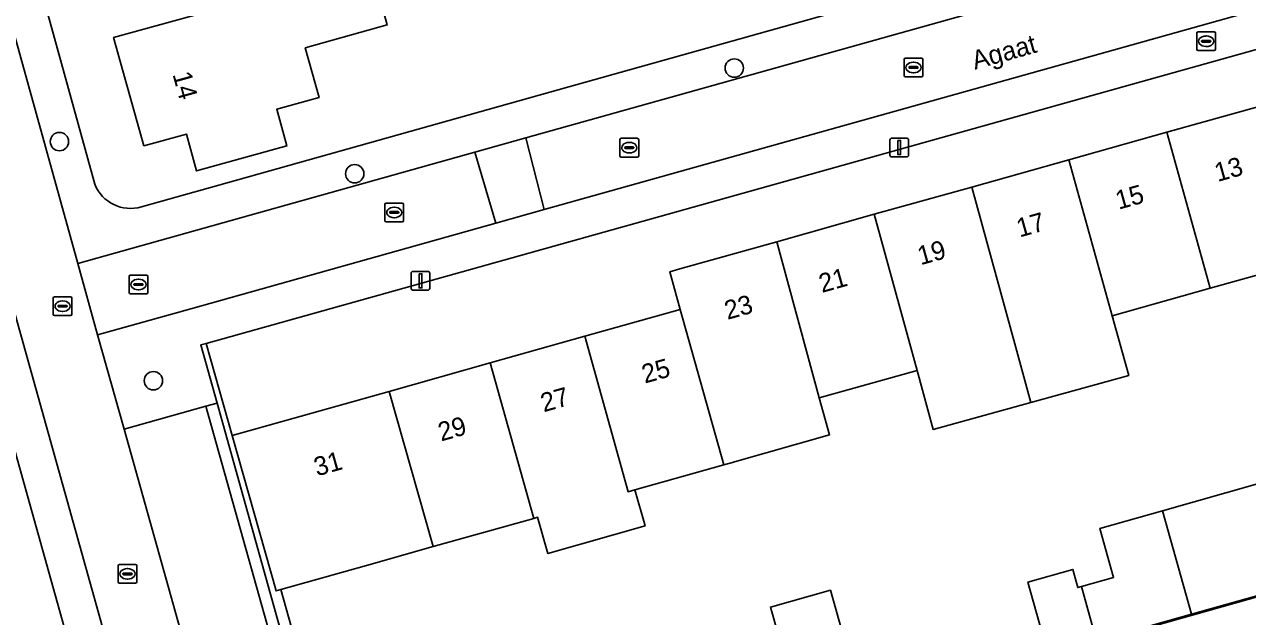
# Model space of a CAD drawing. Extents: x 159626 to 160723, y 388173 to 389416.
# Drawn here: x 159874.7 to 159939.9, y 388311.2 to 388342.7 of the extents above; entities that cross this region are included whole.
import ezdxf

# ---------------------------------------------------------------- set-up
doc = ezdxf.new("R2010")
doc.units = 0
for name, color, linetype in [('IMGEO_Boom', 7, 'Continuous'), ('IMGEO_Brandkraan', 7, 'Continuous'), ('IMGEO_Erf', 7, 'Continuous'), ('IMGEO_Kolk', 7, 'Continuous'), ('IMGEO_Lichtmast', 7, 'Continuous'), ('IMGEO_Muur', 7, 'Continuous'), ('IMGEO_Openbare_ruimte_label', 7, 'Continuous'), ('IMGEO_Pand', 7, 'Continuous'), ('IMGEO_Pand_nummerreeks', 7, 'Continuous'), ('IMGEO_Parkeervlak_open', 7, 'Continuous'), ('IMGEO_Rijbaan_lokaal_open', 7, 'Continuous'), ('IMGEO_Rioolput', 7, 'Continuous'), ('IMGEO_Voetpad_open', 7, 'Continuous')]:
    doc.layers.add(name, color=color, linetype=linetype)

msp = doc.modelspace()

# ---------------------------------------------------------------- linework, layer by layer
at = {"layer": 'IMGEO_Boom'}
for centre in [(159912.539, 388340.359), (159876.603, 388336.445), (159892.326, 388334.73), (159881.605, 388323.71)]:
    msp.add_circle(centre, 0.489, dxfattribs=at)
at = {"layer": 'IMGEO_Brandkraan'}
for p, q in [((159937.242, 388342.286), (159938.094, 388342.286)), ((159937.167, 388341.36), (159937.167, 388342.212)), ((159937.426, 388341.78), (159937.426, 388341.792)), ((159937.864, 388341.743), (159937.466, 388341.743)), ((159937.469, 388341.829), (159937.867, 388341.829)), ((159937.655, 388342.066), (159937.68, 388342.066)), ((159937.91, 388341.792), (159937.91, 388341.78)), ((159938.168, 388342.212), (159938.168, 388341.36)), ((159938.094, 388341.286), (159937.242, 388341.286)), ((159937.678, 388341.506), (159937.653, 388341.506))]:
    msp.add_line(p, q, dxfattribs=at)
for points in [[(159937.242, 388342.286), (159938.094, 388342.286)], [(159937.167, 388341.36), (159937.167, 388342.212)], [(159938.168, 388342.212), (159938.168, 388341.36)], [(159938.094, 388341.286), (159937.242, 388341.286)]]:
    msp.add_lwpolyline(points, dxfattribs=at)
for centre, radius, start, end in [((159937.244, 388342.21), 0.0765, 91.55205, 178.44795), ((159937.244, 388342.21), 0.0765, 91.55205, 178.44795), ((159938.092, 388342.21), 0.0765, 1.55205, 88.44795), ((159938.092, 388342.21), 0.0765, 1.55205, 88.44795), ((159937.466, 388341.789), 0.0403, 85.87752, 175.75265), ((159937.463, 388341.779), 0.0366, 178.93798, 274.71019), ((159937.867, 388341.786), 0.043, 264.86636, 352.45326), ((159937.871, 388341.791), 0.0386, 1.73085, 96.63898), ((159937.244, 388341.362), 0.0765, 181.55205, 268.44795), ((159937.244, 388341.362), 0.0765, 181.55205, 268.44795), ((159938.092, 388341.362), 0.0765, 271.55205, 358.44795), ((159938.092, 388341.362), 0.0765, 271.55205, 358.44795)]:
    msp.add_arc(centre, radius, start, end, dxfattribs=at)
for centre, major_axis, ratio, start_param, end_param in [((159937.654, 388341.786), (-0.387, 0.002), 0.722429, 4.712389, 7.853982), ((159937.679, 388341.786), (-0.39, 0.002), 0.717154, 1.570796, 4.712389)]:
    msp.add_ellipse(centre, major_axis=major_axis, ratio=ratio, start_param=start_param, end_param=end_param, dxfattribs=at)
at = {"layer": 'IMGEO_Erf'}
for points in [[(159881.089, 388295.408), (159862.784, 388360.92), (159862.302, 388362.646), (159842.017, 388356.835), (159841.759, 388355.081), (159837.27, 388324.591), (159836.543, 388318.864), (159837.396, 388313.816), (159837.869, 388306.878)], [(159871.278, 388360.217), (159878.48, 388334.175)], [(159974.2, 388350.834), (159884.421, 388325.702), (159885.807, 388320.79), (159894.169, 388323.146), (159899.537, 388324.658), (159904.58, 388326.079), (159909.664, 388327.512), (159909.101, 388329.516), (159909.632, 388329.665), (159914.802, 388331.115), (159919.993, 388332.571), (159925.183, 388334.026), (159930.363, 388335.479), (159935.572, 388336.94), (159940.742, 388338.39)], [(159880.968, 388332.972), (159881.992, 388333.259), (159885.095, 388334.13), (159903.729, 388339.361), (159934.464, 388347.99)], [(159892.943, 388346.691), (159894.061, 388342.653), (159889.693, 388341.442), (159890.43, 388338.786), (159888.176, 388338.166), (159888.714, 388336.209), (159883.902, 388334.886), (159883.364, 388336.844), (159881.098, 388336.221), (159879.487, 388341.978), (159885.23, 388343.569)], [(159943.053, 388330.083), (159937.874, 388328.631), (159932.666, 388327.17), (159933.543, 388323.982), (159928.338, 388322.551), (159923.128, 388321.119), (159922.271, 388324.255), (159917.064, 388322.794), (159917.61, 388320.824), (159912.55, 388319.398), (159912.438, 388319.366), (159911.988, 388319.239), (159907.247, 388317.904), (159907.79, 388315.979), (159902.603, 388314.517), (159902.06, 388316.442), (159901.859, 388316.385), (159896.509, 388314.878), (159892.955, 388313.877), (159888.385, 388312.59), (159893.047, 388296.039)], [(159898.627, 388300.424), (159947.315, 388314.161)]]:
    msp.add_lwpolyline(points, dxfattribs=at)
for points in [[(159935.341, 388316.79), (159940.404, 388318.215), (159941.125, 388315.65), (159941.446, 388315.74), (159943.208, 388316.233), (159944.033, 388313.292), (159942.262, 388312.794), (159936.89, 388311.284), (159933.55, 388310.344), (159931.827, 388309.859), (159929.259, 388309.136), (159928.176, 388312.987), (159930.573, 388313.662), (159930.832, 388312.696), (159931.031, 388312.752), (159932.738, 388313.232), (159932.001, 388315.85)], [(159921.356, 388307.007), (159916.173, 388305.554), (159914.868, 388310.215), (159914.463, 388311.659), (159917.659, 388312.555), (159918.544, 388309.396), (159920.553, 388309.959), (159922.451, 388310.49), (159923.276, 388307.545)]]:
    msp.add_lwpolyline(points, close=True, dxfattribs=at)
msp.add_arc((159880.379, 388334.929), 2.043, 201.64481, 286.74572, dxfattribs=at)
at = {"layer": 'IMGEO_Kolk'}
for p, q in [((159921.583, 388339.964), (159921.583, 388340.816)), ((159921.658, 388340.89), (159922.51, 388340.89)), ((159921.842, 388340.384), (159921.842, 388340.396)), ((159922.28, 388340.347), (159921.882, 388340.347)), ((159921.885, 388340.433), (159922.283, 388340.433)), ((159922.071, 388340.67), (159922.096, 388340.67)), ((159922.326, 388340.396), (159922.326, 388340.384)), ((159922.584, 388340.816), (159922.584, 388339.964)), ((159922.51, 388339.89), (159921.658, 388339.89)), ((159922.094, 388340.11), (159922.069, 388340.11)), ((159906.447, 388335.693), (159906.447, 388336.545)), ((159906.522, 388336.619), (159907.374, 388336.619)), ((159906.935, 388336.399), (159906.96, 388336.399)), ((159907.448, 388336.545), (159907.448, 388335.693)), ((159906.706, 388336.113), (159906.706, 388336.125)), ((159907.144, 388336.076), (159906.746, 388336.076)), ((159906.749, 388336.162), (159907.147, 388336.162)), ((159906.958, 388335.839), (159906.933, 388335.839)), ((159907.19, 388336.125), (159907.19, 388336.113)), ((159907.374, 388335.619), (159906.522, 388335.619)), ((159894.005, 388333.172), (159894.857, 388333.172)), ((159893.93, 388332.246), (159893.93, 388333.098)), ((159894.189, 388332.666), (159894.189, 388332.678)), ((159894.627, 388332.629), (159894.229, 388332.629)), ((159894.232, 388332.715), (159894.63, 388332.715)), ((159894.418, 388332.952), (159894.443, 388332.952)), ((159894.673, 388332.678), (159894.673, 388332.666)), ((159894.931, 388333.098), (159894.931, 388332.246)), ((159894.857, 388332.172), (159894.005, 388332.172)), ((159894.441, 388332.392), (159894.416, 388332.392)), ((159880.31, 388328.41), (159880.31, 388329.262)), ((159880.385, 388329.336), (159881.237, 388329.336)), ((159881.311, 388329.262), (159881.311, 388328.41)), ((159880.569, 388328.83), (159880.569, 388328.842)), ((159881.007, 388328.793), (159880.609, 388328.793)), ((159880.612, 388328.879), (159881.01, 388328.879)), ((159880.798, 388329.116), (159880.823, 388329.116)), ((159881.053, 388328.842), (159881.053, 388328.83)), ((159881.237, 388328.336), (159880.385, 388328.336)), ((159880.821, 388328.556), (159880.796, 388328.556)), ((159879.726, 388313), (159879.726, 388313.852)), ((159879.801, 388313.926), (159880.653, 388313.926)), ((159880.214, 388313.706), (159880.239, 388313.706)), ((159880.727, 388313.852), (159880.727, 388313)), ((159879.985, 388313.42), (159879.985, 388313.432)), ((159880.423, 388313.383), (159880.025, 388313.383)), ((159880.028, 388313.469), (159880.426, 388313.469)), ((159880.237, 388313.146), (159880.212, 388313.146)), ((159880.469, 388313.432), (159880.469, 388313.42)), ((159880.653, 388312.926), (159879.801, 388312.926))]:
    msp.add_line(p, q, dxfattribs=at)
for points in [[(159921.583, 388339.964), (159921.583, 388340.816)], [(159921.658, 388340.89), (159922.51, 388340.89)], [(159922.584, 388340.816), (159922.584, 388339.964)], [(159922.51, 388339.89), (159921.658, 388339.89)], [(159906.447, 388335.693), (159906.447, 388336.545)], [(159906.522, 388336.619), (159907.374, 388336.619)], [(159907.448, 388336.545), (159907.448, 388335.693)], [(159907.374, 388335.619), (159906.522, 388335.619)], [(159894.005, 388333.172), (159894.857, 388333.172)], [(159893.93, 388332.246), (159893.93, 388333.098)], [(159894.931, 388333.098), (159894.931, 388332.246)], [(159894.857, 388332.172), (159894.005, 388332.172)], [(159880.31, 388328.41), (159880.31, 388329.262)], [(159880.385, 388329.336), (159881.237, 388329.336)], [(159881.311, 388329.262), (159881.311, 388328.41)], [(159881.237, 388328.336), (159880.385, 388328.336)], [(159879.726, 388313), (159879.726, 388313.852)], [(159879.801, 388313.926), (159880.653, 388313.926)], [(159880.727, 388313.852), (159880.727, 388313)], [(159880.653, 388312.926), (159879.801, 388312.926)]]:
    msp.add_lwpolyline(points, dxfattribs=at)
for centre, radius, start, end in [((159921.66, 388340.814), 0.0765, 91.55205, 178.44795), ((159921.66, 388340.814), 0.0765, 91.55205, 178.44795), ((159921.882, 388340.393), 0.0403, 85.87752, 175.75265), ((159921.879, 388340.383), 0.0366, 178.93798, 274.71019), ((159922.283, 388340.39), 0.043, 264.86636, 352.45326), ((159922.287, 388340.395), 0.0386, 1.73085, 96.63898), ((159922.508, 388340.814), 0.0765, 1.55205, 88.44795), ((159922.508, 388340.814), 0.0765, 1.55205, 88.44795), ((159921.66, 388339.966), 0.0765, 181.55205, 268.44795), ((159921.66, 388339.966), 0.0765, 181.55205, 268.44795), ((159922.508, 388339.966), 0.0765, 271.55205, 358.44795), ((159922.508, 388339.966), 0.0765, 271.55205, 358.44795), ((159906.524, 388336.543), 0.0765, 91.55205, 178.44795), ((159906.524, 388336.543), 0.0765, 91.55205, 178.44795), ((159907.372, 388336.543), 0.0765, 1.55205, 88.44795), ((159907.372, 388336.543), 0.0765, 1.55205, 88.44795), ((159906.746, 388336.122), 0.0403, 85.87752, 175.75265), ((159906.743, 388336.112), 0.0366, 178.93798, 274.71019), ((159907.147, 388336.119), 0.043, 264.86636, 352.45326), ((159907.151, 388336.124), 0.0386, 1.73085, 96.63898), ((159906.524, 388335.695), 0.0765, 181.55205, 268.44795), ((159906.524, 388335.695), 0.0765, 181.55205, 268.44795), ((159907.372, 388335.695), 0.0765, 271.55205, 358.44795), ((159907.372, 388335.695), 0.0765, 271.55205, 358.44795), ((159894.007, 388333.096), 0.0765, 91.55205, 178.44795), ((159894.007, 388333.096), 0.0765, 91.55205, 178.44795), ((159894.855, 388333.096), 0.0765, 1.55205, 88.44795), ((159894.855, 388333.096), 0.0765, 1.55205, 88.44795), ((159894.229, 388332.675), 0.0403, 85.87752, 175.75265), ((159894.226, 388332.665), 0.0366, 178.93798, 274.71019), ((159894.63, 388332.672), 0.043, 264.86636, 352.45326), ((159894.634, 388332.677), 0.0386, 1.73085, 96.63898), ((159894.007, 388332.248), 0.0765, 181.55205, 268.44795), ((159894.007, 388332.248), 0.0765, 181.55205, 268.44795), ((159894.855, 388332.248), 0.0765, 271.55205, 358.44795), ((159894.855, 388332.248), 0.0765, 271.55205, 358.44795), ((159880.387, 388329.26), 0.0765, 91.55205, 178.44795), ((159880.387, 388329.26), 0.0765, 91.55205, 178.44795), ((159881.235, 388329.26), 0.0765, 1.55205, 88.44795), ((159881.235, 388329.26), 0.0765, 1.55205, 88.44795), ((159880.609, 388328.839), 0.0403, 85.87752, 175.75265), ((159880.606, 388328.829), 0.0366, 178.93798, 274.71019), ((159881.01, 388328.836), 0.043, 264.86636, 352.45326), ((159881.014, 388328.841), 0.0386, 1.73085, 96.63898), ((159880.387, 388328.412), 0.0765, 181.55205, 268.44795), ((159880.387, 388328.412), 0.0765, 181.55205, 268.44795), ((159881.235, 388328.412), 0.0765, 271.55205, 358.44795), ((159881.235, 388328.412), 0.0765, 271.55205, 358.44795), ((159879.803, 388313.85), 0.0765, 91.55205, 178.44795), ((159879.803, 388313.85), 0.0765, 91.55205, 178.44795), ((159880.651, 388313.85), 0.0765, 1.55205, 88.44795), ((159880.651, 388313.85), 0.0765, 1.55205, 88.44795), ((159879.803, 388313.002), 0.0765, 181.55205, 268.44795), ((159879.803, 388313.002), 0.0765, 181.55205, 268.44795), ((159880.025, 388313.429), 0.0403, 85.87752, 175.75265), ((159880.022, 388313.419), 0.0366, 178.93798, 274.71019), ((159880.426, 388313.426), 0.043, 264.86636, 352.45326), ((159880.43, 388313.431), 0.0386, 1.73085, 96.63898), ((159880.651, 388313.002), 0.0765, 271.55205, 358.44795), ((159880.651, 388313.002), 0.0765, 271.55205, 358.44795)]:
    msp.add_arc(centre, radius, start, end, dxfattribs=at)
for centre, major_axis, ratio, start_param, end_param in [((159922.07, 388340.39), (-0.387, 0.002), 0.722429, 4.712389, 7.853982), ((159922.095, 388340.39), (-0.39, 0.002), 0.717154, 1.570796, 4.712389), ((159906.934, 388336.119), (-0.387, 0.002), 0.722429, 4.712389, 7.853982), ((159906.959, 388336.119), (-0.39, 0.002), 0.717154, 1.570796, 4.712389), ((159894.417, 388332.672), (-0.387, 0.002), 0.722429, 4.712389, 7.853982), ((159894.442, 388332.672), (-0.39, 0.002), 0.717154, 1.570796, 4.712389), ((159880.797, 388328.836), (-0.387, 0.002), 0.722429, 4.712389, 7.853982), ((159880.822, 388328.836), (-0.39, 0.002), 0.717154, 1.570796, 4.712389), ((159880.213, 388313.426), (-0.387, 0.002), 0.722429, 4.712389, 7.853982), ((159880.238, 388313.426), (-0.39, 0.002), 0.717154, 1.570796, 4.712389)]:
    msp.add_ellipse(centre, major_axis=major_axis, ratio=ratio, start_param=start_param, end_param=end_param, dxfattribs=at)
at = {"layer": 'IMGEO_Lichtmast'}
for p, q in [((159920.829, 388335.728), (159920.829, 388336.528)), ((159920.829, 388336.528), (159920.829, 388335.728)), ((159920.929, 388336.628), (159921.719, 388336.628)), ((159921.719, 388336.628), (159920.929, 388336.628)), ((159921.819, 388336.528), (159921.819, 388335.728)), ((159921.819, 388335.728), (159921.819, 388336.528)), ((159921.719, 388335.628), (159920.929, 388335.628)), ((159920.929, 388335.628), (159921.719, 388335.628)), ((159895.332, 388328.632), (159895.332, 388329.432)), ((159895.332, 388329.432), (159895.332, 388328.632)), ((159895.432, 388329.532), (159896.222, 388329.532)), ((159896.222, 388329.532), (159895.432, 388329.532)), ((159896.322, 388329.432), (159896.322, 388328.632)), ((159896.322, 388328.632), (159896.322, 388329.432)), ((159896.222, 388328.532), (159895.432, 388328.532)), ((159895.432, 388328.532), (159896.222, 388328.532))]:
    msp.add_line(p, q, dxfattribs=at)
for points in [[(159921.249, 388336.503), (159921.399, 388336.503), (159921.399, 388335.753), (159921.249, 388335.753), (159921.249, 388336.503)], [(159895.752, 388329.407), (159895.902, 388329.407), (159895.902, 388328.657), (159895.752, 388328.657), (159895.752, 388329.407)]]:
    msp.add_lwpolyline(points, dxfattribs=at)
for centre, start, end in [((159920.929, 388336.528), 90, 180), ((159920.929, 388336.528), 90, 180), ((159921.719, 388336.528), 0, 90), ((159921.719, 388336.528), 360, 90), ((159920.929, 388335.728), 180, 270), ((159920.929, 388335.728), 180, 270), ((159921.719, 388335.728), 270, 0), ((159921.719, 388335.728), 270, 0), ((159895.432, 388329.432), 90, 180), ((159895.432, 388329.432), 90, 180), ((159896.222, 388329.432), 0, 90), ((159896.222, 388329.432), 360, 90), ((159895.432, 388328.632), 180, 270), ((159895.432, 388328.632), 180, 270), ((159896.222, 388328.632), 270, 0), ((159896.222, 388328.632), 270, 0)]:
    msp.add_arc(centre, 0.1, start, end, dxfattribs=at)
at = {"layer": 'IMGEO_Muur'}
for points in [[(159885.095, 388334.13), (159903.729, 388339.361)], [(159893.047, 388296.039), (159888.385, 388312.59)]]:
    msp.add_lwpolyline(points, dxfattribs=at)
at = {"layer": 'IMGEO_Pand'}
for points in [[(159894.061, 388342.653), (159892.943, 388346.691), (159892.646, 388347.764), (159892.448, 388348.478), (159890.882, 388348.044), (159890.918, 388347.916), (159884.516, 388346.144), (159885.23, 388343.569), (159879.487, 388341.978), (159881.098, 388336.221), (159883.364, 388336.844), (159883.902, 388334.886), (159888.714, 388336.209), (159888.176, 388338.166), (159890.43, 388338.786), (159889.693, 388341.442)], [(159940.742, 388338.39), (159935.572, 388336.94), (159937.874, 388328.631), (159943.053, 388330.083)], [(159937.874, 388328.631), (159935.572, 388336.94), (159930.363, 388335.479), (159932.666, 388327.17)], [(159928.338, 388322.551), (159933.543, 388323.982), (159932.666, 388327.17), (159930.363, 388335.479), (159925.183, 388334.026), (159927.531, 388325.487)], [(159928.338, 388322.551), (159927.531, 388325.487), (159925.183, 388334.026), (159919.993, 388332.571), (159922.271, 388324.255), (159923.128, 388321.119)], [(159919.993, 388332.571), (159914.802, 388331.115), (159917.064, 388322.794), (159922.271, 388324.255)], [(159914.802, 388331.115), (159909.632, 388329.665), (159909.101, 388329.516), (159909.664, 388327.512), (159911.988, 388319.239), (159912.438, 388319.366), (159912.55, 388319.398), (159917.61, 388320.824), (159917.064, 388322.794)], [(159909.664, 388327.512), (159904.58, 388326.079), (159906.883, 388317.801), (159907.247, 388317.904), (159911.988, 388319.239)], [(159907.247, 388317.904), (159906.883, 388317.801), (159904.58, 388326.079), (159899.537, 388324.658), (159901.859, 388316.385), (159902.06, 388316.442), (159902.603, 388314.517), (159907.79, 388315.979)], [(159896.509, 388314.878), (159901.859, 388316.385), (159899.537, 388324.658), (159894.169, 388323.146)], [(159896.509, 388314.878), (159894.169, 388323.146), (159885.807, 388320.79), (159888.142, 388312.521), (159888.385, 388312.59), (159892.955, 388313.877)], [(159935.341, 388316.79), (159936.89, 388311.284), (159942.262, 388312.794), (159941.446, 388315.74), (159941.125, 388315.65), (159940.404, 388318.215)], [(159935.341, 388316.79), (159932.001, 388315.85), (159932.738, 388313.232), (159931.031, 388312.752), (159931.827, 388309.859), (159933.55, 388310.344), (159936.89, 388311.284)], [(159931.031, 388312.752), (159930.832, 388312.696), (159930.573, 388313.662), (159928.176, 388312.987), (159929.259, 388309.136), (159931.827, 388309.859)], [(159921.356, 388307.007), (159920.553, 388309.959), (159918.544, 388309.396), (159917.659, 388312.555), (159914.463, 388311.659), (159914.868, 388310.215), (159916.173, 388305.554)]]:
    msp.add_lwpolyline(points, close=True, dxfattribs=at)
at = {"layer": 'IMGEO_Parkeervlak_open'}
msp.add_lwpolyline([(159884.399, 388322.351), (159880.05, 388321.131), (159886.13, 388299.399), (159890.482, 388300.677)], close=True, dxfattribs=at)
at = {"layer": 'IMGEO_Rijbaan_lokaal_open'}
for points in [[(159886.13, 388299.399), (159880.05, 388321.131), (159878.62, 388326.151), (159877.583, 388329.947), (159868.371, 388363.142), (159883.064, 388367.211), (159871.974, 388406.867), (159868.033, 388405.666), (159877.981, 388369.955), (159863.419, 388365.912), (159864.8, 388360.991), (159882.996, 388295.92)], [(159955.328, 388309.946), (159965.933, 388312.938), (159973.704, 388315.148), (159989.082, 388319.636), (159979.968, 388352.449), (159974.2, 388350.834), (159981.791, 388323.72), (159964.846, 388318.917), (159963.08, 388318.418), (159960.167, 388317.594), (159957.546, 388316.894), (159952.657, 388315.588), (159947.315, 388314.161), (159898.627, 388300.424)]]:
    msp.add_lwpolyline(points, dxfattribs=at)
for points in [[(159953.939, 388347.275), (159952.912, 388351.064), (159942.965, 388348.27), (159939.056, 388347.194), (159901.439, 388336.64), (159902.417, 388332.825)], [(159899.842, 388332.103), (159902.417, 388332.825), (159901.439, 388336.64), (159898.714, 388335.876)], [(159899.842, 388332.103), (159898.714, 388335.876), (159877.583, 388329.947), (159878.62, 388326.151), (159883.59, 388327.545)]]:
    msp.add_lwpolyline(points, close=True, dxfattribs=at)
at = {"layer": 'IMGEO_Rioolput'}
for p, q in [((159876.268, 388327.254), (159876.268, 388328.106)), ((159876.343, 388328.18), (159877.195, 388328.18)), ((159876.756, 388327.96), (159876.781, 388327.96)), ((159877.269, 388328.106), (159877.269, 388327.254)), ((159876.527, 388327.674), (159876.527, 388327.686)), ((159876.965, 388327.637), (159876.567, 388327.637)), ((159876.57, 388327.723), (159876.968, 388327.723)), ((159876.779, 388327.4), (159876.754, 388327.4)), ((159877.011, 388327.686), (159877.011, 388327.674)), ((159877.195, 388327.18), (159876.343, 388327.18))]:
    msp.add_line(p, q, dxfattribs=at)
for points in [[(159876.268, 388327.254), (159876.268, 388328.106)], [(159876.343, 388328.18), (159877.195, 388328.18)], [(159877.269, 388328.106), (159877.269, 388327.254)], [(159877.195, 388327.18), (159876.343, 388327.18)]]:
    msp.add_lwpolyline(points, dxfattribs=at)
for centre, radius, start, end in [((159876.345, 388328.104), 0.0765, 91.55205, 178.44795), ((159876.345, 388328.104), 0.0765, 91.55205, 178.44795), ((159877.193, 388328.104), 0.0765, 1.55205, 88.44795), ((159877.193, 388328.104), 0.0765, 1.55205, 88.44795), ((159876.567, 388327.683), 0.0403, 85.87752, 175.75265), ((159876.564, 388327.673), 0.0366, 178.93798, 274.71019), ((159876.968, 388327.68), 0.043, 264.86636, 352.45326), ((159876.972, 388327.685), 0.0386, 1.73085, 96.63898), ((159876.345, 388327.256), 0.0765, 181.55205, 268.44795), ((159876.345, 388327.256), 0.0765, 181.55205, 268.44795), ((159877.193, 388327.256), 0.0765, 271.55205, 358.44795), ((159877.193, 388327.256), 0.0765, 271.55205, 358.44795)]:
    msp.add_arc(centre, radius, start, end, dxfattribs=at)
for centre, major_axis, ratio, start_param, end_param in [((159876.755, 388327.68), (-0.387, 0.002), 0.722429, 4.712389, 7.853982), ((159876.78, 388327.68), (-0.39, 0.002), 0.717154, 1.570796, 4.712389)]:
    msp.add_ellipse(centre, major_axis=major_axis, ratio=ratio, start_param=start_param, end_param=end_param, dxfattribs=at)
at = {"layer": 'IMGEO_Voetpad_open'}
for points in [[(159890.763, 388466.088), (159889.278, 388465.962), (159890.351, 388462.109), (159858.976, 388453.345), (159871.183, 388409.697), (159871.974, 388406.867), (159883.064, 388367.211), (159868.371, 388363.142), (159877.583, 388329.947), (159898.714, 388335.876), (159901.439, 388336.64), (159939.056, 388347.194), (159938.495, 388349.196), (159935.001, 388348.184)], [(159873.074, 388370.622), (159860.895, 388367.226), (159861.364, 388365.632), (159861.887, 388364.092), (159862.302, 388362.646), (159862.784, 388360.92), (159881.089, 388295.408), (159882.996, 388295.92), (159864.8, 388360.991), (159863.419, 388365.912), (159877.981, 388369.955)], [(160004.83, 388357.995), (160004.026, 388361.323), (160000, 388360.194), (159956.827, 388348.085), (159953.939, 388347.275), (159902.417, 388332.825), (159899.842, 388332.103), (159883.59, 388327.545), (159878.62, 388326.151), (159880.05, 388321.131), (159884.399, 388322.351), (159884.995, 388322.515), (159884.127, 388325.62), (159884.421, 388325.702), (159974.2, 388350.834), (159979.968, 388352.449), (160000, 388358.057), (160002.659, 388358.831)], [(159878.48, 388334.175), (159871.278, 388360.217)], [(159934.464, 388347.99), (159903.729, 388339.361), (159885.095, 388334.13), (159881.992, 388333.259), (159880.968, 388332.972)]]:
    msp.add_lwpolyline(points, dxfattribs=at)
for points in [[(159888.385, 388312.59), (159888.142, 388312.521), (159885.807, 388320.79), (159884.421, 388325.702), (159884.127, 388325.62), (159884.995, 388322.515), (159892.443, 388295.871), (159893.047, 388296.039)], [(159892.443, 388295.871), (159884.995, 388322.515), (159884.399, 388322.351), (159890.482, 388300.677), (159886.13, 388299.399), (159886.562, 388297.856), (159888.047, 388298.275), (159889.19, 388298.597), (159889.521, 388297.441), (159890.096, 388297.603), (159891.313, 388293.23), (159893.045, 388293.71)]]:
    msp.add_lwpolyline(points, close=True, dxfattribs=at)
msp.add_arc((159880.379, 388334.929), 2.043, 201.64481, 286.74572, dxfattribs=at)

# ---------------------------------------------------------------- texts
at = {"layer": 'IMGEO_Openbare_ruimte_label'}
msp.add_text('Agaat', height=1, rotation=15.66211, dxfattribs=at).set_placement((159925.351, 388340.266))
at = {"layer": 'IMGEO_Pand_nummerreeks'}
for s, rotation, p in [('14', 285.56132, (159882.617, 388340.027)), ('13', 15.66673, (159938.276, 388334.292)), ('15', 15.66673, (159933.004, 388332.814)), ('17', 15.66673, (159927.732, 388331.335)), ('19', 15.66673, (159922.459, 388329.856)), ('21', 15.66673, (159917.208, 388328.384)), ('23', 15.66467, (159912.176, 388326.95)), ('25', 15.73342, (159907.774, 388323.557)), ('27', 15.73583, (159902.39, 388322.028)), ('29', 15.73583, (159896.927, 388320.474)), ('31', 15.73583, (159890.317, 388318.614))]:
    msp.add_text(s, height=1, rotation=rotation, dxfattribs=at).set_placement(p)

doc.saveas('drawing.dxf')
